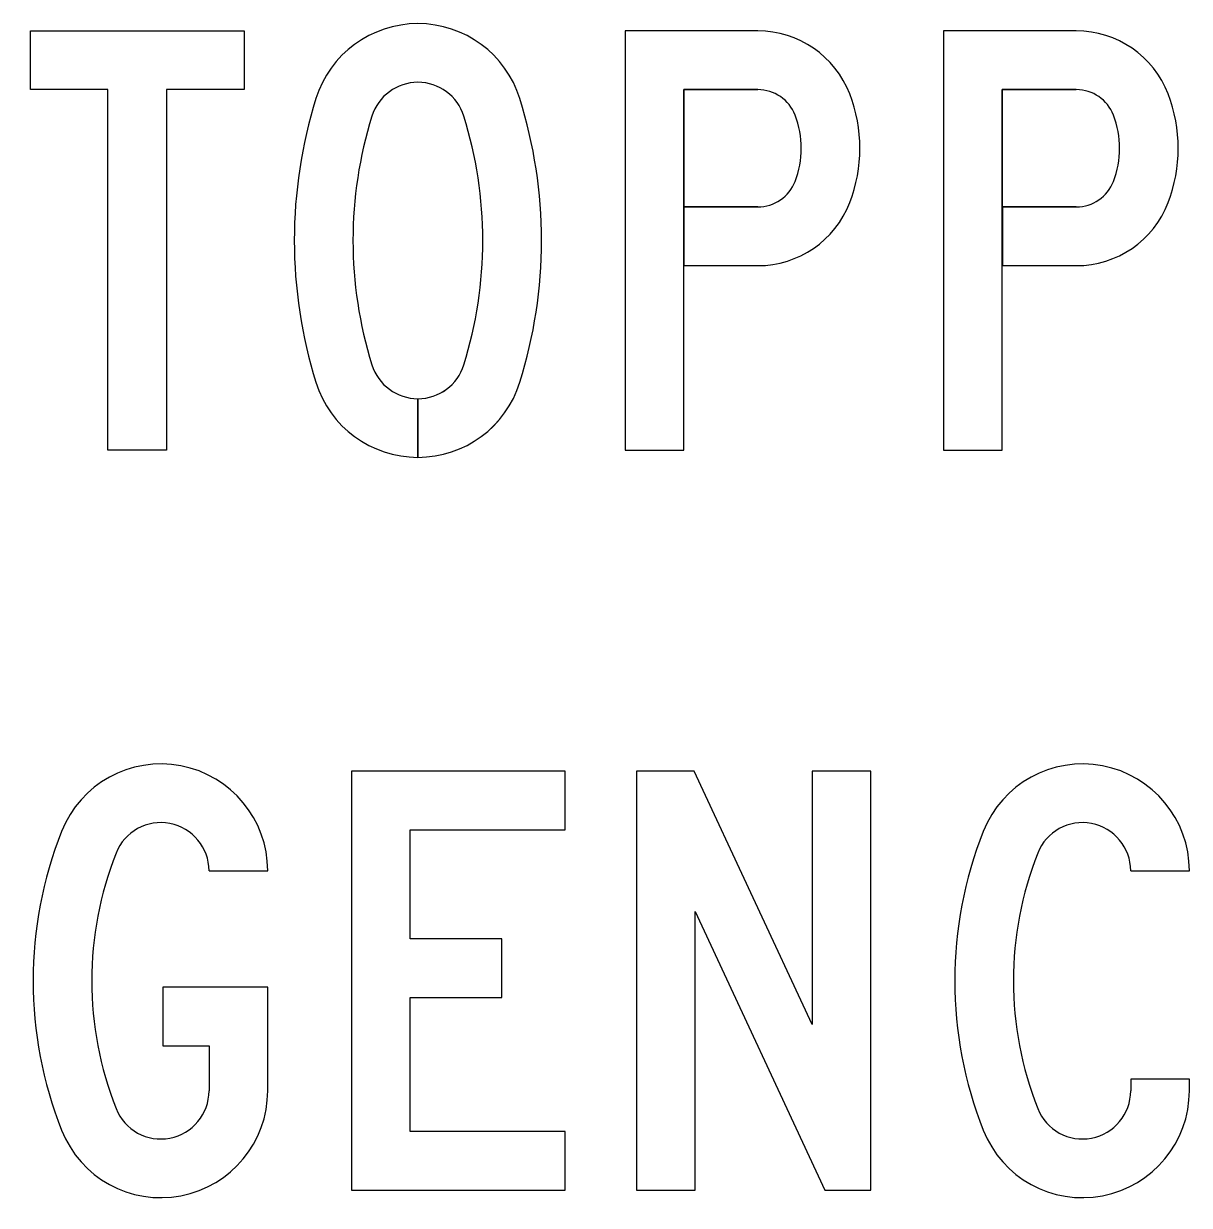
# Model space of a CAD drawing. Extents: x 1806251 to 1809821, y 414895 to 422886.
# Drawn here: x 1809677.5856 to 1809677.6691, y 415272.3452 to 415272.4298 of the extents above; entities that cross this region are included whole.
import ezdxf

# ---------------------------------------------------------------- set-up
doc = ezdxf.new("R2010")
doc.units = 0
for name, color, linetype in [('GSBWFILL', 7, 'Continuous'), ('GSCOLORFILL', 7, 'Continuous'), ('GSOUTLINE', 7, 'Continuous')]:
    doc.layers.add(name, color=color, linetype=linetype)

msp = doc.modelspace()

# ---------------------------------------------------------------- linework, layer by layer
at = {"layer": 'GSBWFILL'}
for p, q in [((1809677.6138751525, 415272.3987978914), (1809677.6138751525, 415272.4029978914)), ((1809677.6138766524, 415272.4029978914), (1809677.6138766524, 415272.3987978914)), ((1809677.5989200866, 415272.3691978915), (1809677.6031200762, 415272.3691978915)), ((1809677.6649200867, 415272.3691978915), (1809677.669120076, 415272.3691978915)), ((1809677.5989200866, 415272.3566728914), (1809677.5989200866, 415272.3534478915))]:
    msp.add_line(p, q, dxfattribs=at)
for points in [[(1809677.59167517, 415272.42512289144), (1809677.586125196, 415272.42512289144), (1809677.586125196, 415272.42932289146), (1809677.6014251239, 415272.42932289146), (1809677.6014251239, 415272.42512289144), (1809677.5958751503, 415272.42512289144), (1809677.5958751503, 415272.3993228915), (1809677.59167517, 415272.3993228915)], [(1809677.6133200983, 415272.3505228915), (1809677.6133200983, 415272.36012289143), (1809677.6198923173, 415272.36012289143), (1809677.6198923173, 415272.36432289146), (1809677.6133200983, 415272.36432289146), (1809677.6133200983, 415272.3721228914), (1809677.624420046, 415272.3721228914), (1809677.624420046, 415272.3763228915), (1809677.609120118, 415272.3763228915), (1809677.609120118, 415272.3463228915), (1809677.624420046, 415272.3463228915), (1809677.624420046, 415272.3505228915)], [(1809677.6430201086, 415272.3463228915), (1809677.646320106, 415272.3463228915), (1809677.646320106, 415272.3763228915), (1809677.6421201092, 415272.3763228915), (1809677.6421201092, 415272.35819404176), (1809677.6336691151, 415272.3763228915), (1809677.629520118, 415272.3763228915), (1809677.629520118, 415272.3463228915), (1809677.633720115, 415272.3463228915), (1809677.633720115, 415272.3662728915)]]:
    msp.add_lwpolyline(points, close=True, dxfattribs=at)
for points in [[(1809677.6382237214, 415272.42932289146), (1809677.6287251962, 415272.42932289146), (1809677.6287251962, 415272.3993228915), (1809677.632925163, 415272.3993228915), (1809677.632925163, 415272.42512289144), (1809677.6382237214, 415272.42512289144)], [(1809677.6610237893, 415272.42932289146), (1809677.6515251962, 415272.42932289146), (1809677.6515251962, 415272.3993228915), (1809677.655725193, 415272.3993228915), (1809677.655725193, 415272.42512289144), (1809677.6610237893, 415272.42512289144)], [(1809677.6382237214, 415272.41672289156), (1809677.632926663, 415272.41672289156), (1809677.632926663, 415272.41252289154), (1809677.6382237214, 415272.41252289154)], [(1809677.6610237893, 415272.41672289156), (1809677.6557266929, 415272.41672289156), (1809677.6557266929, 415272.41252289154), (1809677.6610237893, 415272.41252289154)], [(1809677.6031200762, 415272.3534478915), (1809677.6031200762, 415272.36087289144), (1809677.5956200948, 415272.36087289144), (1809677.5956200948, 415272.3566728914), (1809677.5989200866, 415272.3566728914)], [(1809677.669120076, 415272.3534478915), (1809677.669120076, 415272.35427289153), (1809677.6649200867, 415272.35427289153), (1809677.6649200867, 415272.3534478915)]]:
    msp.add_lwpolyline(points, dxfattribs=at)
for centre, radius, start, end in [((1809677.6610237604, 415272.4222728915), 0.007049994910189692, 21.100197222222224, 90), ((1809677.6610237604, 415272.4222728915), 0.0028499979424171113, 21.10019722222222, 90), ((1809677.6575251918, 415272.4209228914), 0.010799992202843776, 338.8998027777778, 21.10019444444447), ((1809677.6575251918, 415272.4209228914), 0.006599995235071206, 338.89980555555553, 21.100197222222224), ((1809677.6610237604, 415272.4195728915), 0.0028499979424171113, 270, 338.8998027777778), ((1809677.6610237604, 415272.4195728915), 0.0070499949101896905, 270, 338.8998027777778)]:
    msp.add_arc(centre, radius, start, end, dxfattribs=at)
for centre, major_axis, ratio, start_param, end_param in [((1809677.6138751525, 415272.42219789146), (4.684274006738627e-19, 0.007650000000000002), 0.9999950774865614, 5.014824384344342, 7.551546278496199), ((1809677.6382236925, 415272.4222728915), (4.3168799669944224e-19, 0.007050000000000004), 0.9999921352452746, 5.08065689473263, 6.283185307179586), ((1809677.6138751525, 415272.42219789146), (2.1125157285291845e-19, 0.0034500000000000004), 0.9999950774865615, 5.014824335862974, 7.551546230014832), ((1809677.6382236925, 415272.4222728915), (1.7451216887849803e-19, 0.002850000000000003), 0.9999921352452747, 5.08065689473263, 6.283185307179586), ((1809677.639114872, 415272.4143228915), (2.0874009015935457e-18, 0.03408984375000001), 0.9999950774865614, 1.2683609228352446, 1.873231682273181), ((1809677.588635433, 415272.4143228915), (2.0874009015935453e-18, 0.03408984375), 0.9999950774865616, 4.409953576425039, 5.014824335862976), ((1809677.634725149, 415272.4209228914), (6.613092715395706e-19, 0.010799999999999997), 0.9999921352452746, 4.344121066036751, 5.080656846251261), ((1809677.639114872, 415272.4143228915), (1.8302250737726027e-18, 0.029889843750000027), 0.9999950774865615, 1.2683609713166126, 1.8732317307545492), ((1809677.588635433, 415272.4143228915), (1.830225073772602e-18, 0.029889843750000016), 0.9999950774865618, 4.4099536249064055, 5.014824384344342), ((1809677.634725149, 415272.4209228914), (4.041334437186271e-19, 0.006600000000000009), 0.9999921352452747, 4.344121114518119, 5.08065689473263), ((1809677.6382236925, 415272.4195728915), (1.7451216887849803e-19, 0.002850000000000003), 0.9999921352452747, 3.141592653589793, 4.344121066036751), ((1809677.6382236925, 415272.4195728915), (4.316879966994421e-19, 0.007050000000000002), 0.9999921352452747, 3.141592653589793, 4.344121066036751), ((1809677.6138751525, 415272.4064478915), (2.1125157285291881e-19, 0.0034500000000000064), 0.9999950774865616, 1.8732317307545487, 3.141592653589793), ((1809677.6138751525, 415272.4064478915), (2.1125157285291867e-19, 0.003450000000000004), 0.9999950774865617, 3.1420274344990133, 4.409953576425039), ((1809677.6138751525, 415272.4064478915), (4.684274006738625e-19, 0.00765), 0.9999950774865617, 1.8732317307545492, 3.1415926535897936), ((1809677.6138751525, 415272.4064478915), (4.684274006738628e-19, 0.007650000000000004), 0.9999950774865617, 3.141788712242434, 4.409953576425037), ((1809677.5954700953, 415272.3691978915), (4.6842740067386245e-19, 0.007649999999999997), 0.9999975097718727, 4.71238898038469, 7.4775386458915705), ((1809677.6614700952, 415272.3691978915), (4.684274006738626e-19, 0.007650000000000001), 0.9999975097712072, 4.71238898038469, 7.4775386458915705), ((1809677.5954700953, 415272.3691978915), (2.1125157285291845e-19, 0.0034500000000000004), 0.9999975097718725, 4.71238898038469, 7.4775386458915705), ((1809677.6614700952, 415272.3691978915), (2.1125157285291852e-19, 0.0034500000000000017), 0.9999975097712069, 4.71238898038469, 7.4775386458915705), ((1809677.6153919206, 415272.3613228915), (1.780138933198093e-18, 0.02907187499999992), 0.9999975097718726, 1.1943533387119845, 1.947239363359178), ((1809677.6813919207, 415272.3613228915), (1.780138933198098e-18, 0.029071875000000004), 0.9999975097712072, 1.1943533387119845, 1.947239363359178), ((1809677.6153919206, 415272.3613228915), (1.5229631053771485e-18, 0.024871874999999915), 0.9999975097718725, 1.1943532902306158, 1.9472393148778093), ((1809677.6813919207, 415272.3613228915), (1.5229631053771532e-18, 0.02487187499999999), 0.9999975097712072, 1.1943532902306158, 1.9472393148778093), ((1809677.5954700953, 415272.3534478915), (4.684274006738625e-19, 0.00765), 0.9999975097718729, 1.9472393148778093, 4.71238898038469), ((1809677.5954700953, 415272.3534478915), (2.1125157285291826e-19, 0.0034499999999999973), 0.9999975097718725, 1.9472393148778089, 4.71238898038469), ((1809677.6614700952, 415272.3534478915), (4.684274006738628e-19, 0.007650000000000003), 0.9999975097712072, 1.9472393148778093, 4.71238898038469), ((1809677.6614700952, 415272.3534478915), (2.1125157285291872e-19, 0.0034500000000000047), 0.9999975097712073, 1.9472393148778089, 4.71238898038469)]:
    msp.add_ellipse(centre, major_axis=major_axis, ratio=ratio, start_param=start_param, end_param=end_param, dxfattribs=at)
at = {"layer": 'GSCOLORFILL'}
for p, q in [((1809677.6138751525, 415272.3987978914), (1809677.6138751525, 415272.4029978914)), ((1809677.6138766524, 415272.4029978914), (1809677.6138766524, 415272.3987978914)), ((1809677.5989200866, 415272.3691978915), (1809677.6031200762, 415272.3691978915)), ((1809677.6649200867, 415272.3691978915), (1809677.669120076, 415272.3691978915)), ((1809677.5989200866, 415272.3566728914), (1809677.5989200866, 415272.3534478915))]:
    msp.add_line(p, q, dxfattribs=at)
for points in [[(1809677.59167517, 415272.42512289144), (1809677.586125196, 415272.42512289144), (1809677.586125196, 415272.42932289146), (1809677.6014251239, 415272.42932289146), (1809677.6014251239, 415272.42512289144), (1809677.5958751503, 415272.42512289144), (1809677.5958751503, 415272.3993228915), (1809677.59167517, 415272.3993228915)], [(1809677.6133200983, 415272.3505228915), (1809677.6133200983, 415272.36012289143), (1809677.6198923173, 415272.36012289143), (1809677.6198923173, 415272.36432289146), (1809677.6133200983, 415272.36432289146), (1809677.6133200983, 415272.3721228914), (1809677.624420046, 415272.3721228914), (1809677.624420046, 415272.3763228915), (1809677.609120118, 415272.3763228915), (1809677.609120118, 415272.3463228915), (1809677.624420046, 415272.3463228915), (1809677.624420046, 415272.3505228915)], [(1809677.6430201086, 415272.3463228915), (1809677.646320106, 415272.3463228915), (1809677.646320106, 415272.3763228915), (1809677.6421201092, 415272.3763228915), (1809677.6421201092, 415272.35819404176), (1809677.6336691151, 415272.3763228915), (1809677.629520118, 415272.3763228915), (1809677.629520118, 415272.3463228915), (1809677.633720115, 415272.3463228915), (1809677.633720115, 415272.3662728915)]]:
    msp.add_lwpolyline(points, close=True, dxfattribs=at)
for points in [[(1809677.6382237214, 415272.42932289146), (1809677.6287251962, 415272.42932289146), (1809677.6287251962, 415272.3993228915), (1809677.632925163, 415272.3993228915), (1809677.632925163, 415272.42512289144), (1809677.6382237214, 415272.42512289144)], [(1809677.6610237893, 415272.42932289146), (1809677.6515251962, 415272.42932289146), (1809677.6515251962, 415272.3993228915), (1809677.655725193, 415272.3993228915), (1809677.655725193, 415272.42512289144), (1809677.6610237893, 415272.42512289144)], [(1809677.6382237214, 415272.41672289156), (1809677.632926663, 415272.41672289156), (1809677.632926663, 415272.41252289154), (1809677.6382237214, 415272.41252289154)], [(1809677.6610237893, 415272.41672289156), (1809677.6557266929, 415272.41672289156), (1809677.6557266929, 415272.41252289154), (1809677.6610237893, 415272.41252289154)], [(1809677.6031200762, 415272.3534478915), (1809677.6031200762, 415272.36087289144), (1809677.5956200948, 415272.36087289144), (1809677.5956200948, 415272.3566728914), (1809677.5989200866, 415272.3566728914)], [(1809677.669120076, 415272.3534478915), (1809677.669120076, 415272.35427289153), (1809677.6649200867, 415272.35427289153), (1809677.6649200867, 415272.3534478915)]]:
    msp.add_lwpolyline(points, dxfattribs=at)
for centre, radius, start, end in [((1809677.6610237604, 415272.4222728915), 0.007049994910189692, 21.100197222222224, 90), ((1809677.6610237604, 415272.4222728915), 0.0028499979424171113, 21.10019722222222, 90), ((1809677.6575251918, 415272.4209228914), 0.010799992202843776, 338.8998027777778, 21.10019444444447), ((1809677.6575251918, 415272.4209228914), 0.006599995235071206, 338.89980555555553, 21.100197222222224), ((1809677.6610237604, 415272.4195728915), 0.0028499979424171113, 270, 338.8998027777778), ((1809677.6610237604, 415272.4195728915), 0.0070499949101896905, 270, 338.8998027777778)]:
    msp.add_arc(centre, radius, start, end, dxfattribs=at)
for centre, major_axis, ratio, start_param, end_param in [((1809677.6138751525, 415272.42219789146), (4.684274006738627e-19, 0.007650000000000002), 0.9999950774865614, 5.014824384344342, 7.551546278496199), ((1809677.6382236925, 415272.4222728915), (4.3168799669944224e-19, 0.007050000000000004), 0.9999921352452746, 5.08065689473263, 6.283185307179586), ((1809677.6138751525, 415272.42219789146), (2.1125157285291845e-19, 0.0034500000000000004), 0.9999950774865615, 5.014824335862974, 7.551546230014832), ((1809677.6382236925, 415272.4222728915), (1.7451216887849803e-19, 0.002850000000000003), 0.9999921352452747, 5.08065689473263, 6.283185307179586), ((1809677.639114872, 415272.4143228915), (2.087400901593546e-18, 0.034089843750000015), 0.9999950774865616, 1.2683609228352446, 1.873231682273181), ((1809677.588635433, 415272.4143228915), (2.0874009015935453e-18, 0.03408984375), 0.9999950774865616, 4.409953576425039, 5.014824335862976), ((1809677.634725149, 415272.4209228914), (6.613092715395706e-19, 0.010799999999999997), 0.9999921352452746, 4.344121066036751, 5.080656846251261), ((1809677.639114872, 415272.4143228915), (1.8302250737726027e-18, 0.029889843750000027), 0.9999950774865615, 1.2683609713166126, 1.8732317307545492), ((1809677.588635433, 415272.4143228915), (1.830225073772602e-18, 0.029889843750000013), 0.9999950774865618, 4.4099536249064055, 5.014824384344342), ((1809677.634725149, 415272.4209228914), (4.041334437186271e-19, 0.006600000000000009), 0.9999921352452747, 4.344121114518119, 5.08065689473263), ((1809677.6382236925, 415272.4195728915), (1.7451216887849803e-19, 0.002850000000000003), 0.9999921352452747, 3.141592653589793, 4.344121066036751), ((1809677.6382236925, 415272.4195728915), (4.316879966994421e-19, 0.007050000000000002), 0.9999921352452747, 3.141592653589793, 4.344121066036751), ((1809677.6138751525, 415272.4064478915), (2.112515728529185e-19, 0.0034500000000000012), 0.9999950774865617, 1.8732317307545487, 3.141592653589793), ((1809677.6138751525, 415272.4064478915), (2.1125157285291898e-19, 0.003450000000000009), 0.9999950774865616, 3.1420274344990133, 4.409953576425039), ((1809677.6138751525, 415272.4064478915), (4.684274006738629e-19, 0.007650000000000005), 0.9999950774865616, 1.8732317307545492, 3.1415926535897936), ((1809677.6138751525, 415272.4064478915), (4.684274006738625e-19, 0.007649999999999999), 0.9999950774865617, 3.141788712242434, 4.409953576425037), ((1809677.5954700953, 415272.3691978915), (4.6842740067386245e-19, 0.007649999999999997), 0.9999975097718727, 4.71238898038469, 7.4775386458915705), ((1809677.6614700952, 415272.3691978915), (4.684274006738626e-19, 0.007650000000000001), 0.9999975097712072, 4.71238898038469, 7.4775386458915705), ((1809677.5954700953, 415272.3691978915), (2.1125157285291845e-19, 0.0034500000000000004), 0.9999975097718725, 4.71238898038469, 7.4775386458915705), ((1809677.6614700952, 415272.3691978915), (2.1125157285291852e-19, 0.0034500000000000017), 0.9999975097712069, 4.71238898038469, 7.4775386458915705), ((1809677.6153919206, 415272.3613228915), (1.780138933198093e-18, 0.02907187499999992), 0.9999975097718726, 1.1943533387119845, 1.947239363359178), ((1809677.6813919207, 415272.3613228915), (1.780138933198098e-18, 0.029071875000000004), 0.9999975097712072, 1.1943533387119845, 1.947239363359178), ((1809677.6153919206, 415272.3613228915), (1.5229631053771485e-18, 0.024871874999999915), 0.9999975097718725, 1.1943532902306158, 1.9472393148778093), ((1809677.6813919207, 415272.3613228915), (1.5229631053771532e-18, 0.02487187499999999), 0.9999975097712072, 1.1943532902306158, 1.9472393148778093), ((1809677.5954700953, 415272.3534478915), (4.684274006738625e-19, 0.00765), 0.9999975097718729, 1.9472393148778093, 4.71238898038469), ((1809677.5954700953, 415272.3534478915), (2.1125157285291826e-19, 0.0034499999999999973), 0.9999975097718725, 1.9472393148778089, 4.71238898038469), ((1809677.6614700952, 415272.3534478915), (4.684274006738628e-19, 0.007650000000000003), 0.9999975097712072, 1.9472393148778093, 4.71238898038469), ((1809677.6614700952, 415272.3534478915), (2.1125157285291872e-19, 0.0034500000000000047), 0.9999975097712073, 1.9472393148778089, 4.71238898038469)]:
    msp.add_ellipse(centre, major_axis=major_axis, ratio=ratio, start_param=start_param, end_param=end_param, dxfattribs=at)
at = {"layer": 'GSOUTLINE'}
for p, q in [((1809677.6382237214, 415272.42932289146), (1809677.6287251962, 415272.42932289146)), ((1809677.6610237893, 415272.42932289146), (1809677.6515251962, 415272.42932289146)), ((1809677.5989200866, 415272.3691978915), (1809677.6031200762, 415272.3691978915)), ((1809677.6649200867, 415272.3691978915), (1809677.669120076, 415272.3691978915)), ((1809677.5989200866, 415272.3566728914), (1809677.5989200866, 415272.3534478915))]:
    msp.add_line(p, q, dxfattribs=at)
for points in [[(1809677.59167517, 415272.42512289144), (1809677.586125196, 415272.42512289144), (1809677.586125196, 415272.42932289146), (1809677.6014251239, 415272.42932289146), (1809677.6014251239, 415272.42512289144), (1809677.5958751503, 415272.42512289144), (1809677.5958751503, 415272.3993228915), (1809677.59167517, 415272.3993228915)], [(1809677.6133200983, 415272.3505228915), (1809677.6133200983, 415272.36012289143), (1809677.6198923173, 415272.36012289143), (1809677.6198923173, 415272.36432289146), (1809677.6133200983, 415272.36432289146), (1809677.6133200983, 415272.3721228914), (1809677.624420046, 415272.3721228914), (1809677.624420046, 415272.3763228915), (1809677.609120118, 415272.3763228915), (1809677.609120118, 415272.3463228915), (1809677.624420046, 415272.3463228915), (1809677.624420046, 415272.3505228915)], [(1809677.6430201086, 415272.3463228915), (1809677.646320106, 415272.3463228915), (1809677.646320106, 415272.3763228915), (1809677.6421201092, 415272.3763228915), (1809677.6421201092, 415272.35819404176), (1809677.6336691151, 415272.3763228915), (1809677.629520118, 415272.3763228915), (1809677.629520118, 415272.3463228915), (1809677.633720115, 415272.3463228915), (1809677.633720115, 415272.3662728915)]]:
    msp.add_lwpolyline(points, close=True, dxfattribs=at)
for points in [[(1809677.6287251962, 415272.42932289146), (1809677.6287251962, 415272.3993228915), (1809677.632925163, 415272.3993228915), (1809677.632925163, 415272.41252289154), (1809677.6382237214, 415272.41252289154)], [(1809677.6515251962, 415272.42932289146), (1809677.6515251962, 415272.3993228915), (1809677.655725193, 415272.3993228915), (1809677.655725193, 415272.41252289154), (1809677.6610237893, 415272.41252289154)], [(1809677.6382237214, 415272.42512289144), (1809677.632925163, 415272.42512289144), (1809677.632925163, 415272.41672289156), (1809677.6382237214, 415272.41672289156)], [(1809677.6610237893, 415272.42512289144), (1809677.655725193, 415272.42512289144), (1809677.655725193, 415272.41672289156), (1809677.6610237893, 415272.41672289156)], [(1809677.6031200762, 415272.3534478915), (1809677.6031200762, 415272.36087289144), (1809677.5956200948, 415272.36087289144), (1809677.5956200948, 415272.3566728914), (1809677.5989200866, 415272.3566728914)], [(1809677.669120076, 415272.3534478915), (1809677.669120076, 415272.35427289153), (1809677.6649200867, 415272.35427289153), (1809677.6649200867, 415272.3534478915)]]:
    msp.add_lwpolyline(points, dxfattribs=at)
for centre, radius, start, end in [((1809677.6610237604, 415272.4222728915), 0.007049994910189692, 21.100197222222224, 90), ((1809677.6610237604, 415272.4222728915), 0.0028499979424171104, 21.100197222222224, 90), ((1809677.6575251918, 415272.4209228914), 0.010799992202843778, 338.8998027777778, 21.10019444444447), ((1809677.6575251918, 415272.4209228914), 0.006599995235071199, 338.8998027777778, 21.10019444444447), ((1809677.6610237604, 415272.4195728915), 0.0028499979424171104, 270, 338.8998027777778), ((1809677.6610237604, 415272.4195728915), 0.0070499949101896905, 270, 338.8998027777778)]:
    msp.add_arc(centre, radius, start, end, dxfattribs=at)
for centre, major_axis, ratio, start_param, end_param in [((1809677.6138751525, 415272.42219789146), (4.684274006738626e-19, 0.0076500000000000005), 0.9999950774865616, 5.014824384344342, 7.551546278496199), ((1809677.6382236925, 415272.4222728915), (4.3168799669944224e-19, 0.007050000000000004), 0.9999921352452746, 5.08065689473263, 6.283185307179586), ((1809677.6138751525, 415272.42219789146), (2.112515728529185e-19, 0.0034500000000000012), 0.9999950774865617, 5.014824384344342, 7.551546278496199), ((1809677.6382236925, 415272.4222728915), (1.7451216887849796e-19, 0.002850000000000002), 0.9999921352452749, 5.08065689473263, 6.283185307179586), ((1809677.639114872, 415272.4143228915), (2.087400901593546e-18, 0.034089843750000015), 0.9999950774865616, 1.2683609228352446, 1.873231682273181), ((1809677.588635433, 415272.4143228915), (2.087400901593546e-18, 0.034089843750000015), 0.9999950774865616, 4.409953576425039, 5.014824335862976), ((1809677.634725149, 415272.4209228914), (6.613092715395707e-19, 0.010799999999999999), 0.9999921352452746, 4.344121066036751, 5.080656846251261), ((1809677.639114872, 415272.4143228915), (1.8302250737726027e-18, 0.029889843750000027), 0.9999950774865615, 1.2683609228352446, 1.873231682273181), ((1809677.588635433, 415272.4143228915), (1.830225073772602e-18, 0.029889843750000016), 0.9999950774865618, 4.409953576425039, 5.014824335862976), ((1809677.634725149, 415272.4209228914), (4.041334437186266e-19, 0.006600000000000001), 0.9999921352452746, 4.344121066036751, 5.080656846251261), ((1809677.6382236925, 415272.4195728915), (1.745121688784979e-19, 0.0028500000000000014), 0.9999921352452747, 3.141592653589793, 4.344121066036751), ((1809677.6382236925, 415272.4195728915), (4.316879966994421e-19, 0.007050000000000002), 0.9999921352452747, 3.141592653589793, 4.344121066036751), ((1809677.6138751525, 415272.4064478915), (2.1125157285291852e-19, 0.0034500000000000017), 0.9999950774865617, 1.8732317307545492, 4.409953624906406), ((1809677.6138751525, 415272.4064478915), (4.684274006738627e-19, 0.007650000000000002), 0.9999950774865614, 1.8732317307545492, 4.409953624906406), ((1809677.5954700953, 415272.3691978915), (4.684274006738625e-19, 0.00765), 0.9999975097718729, 4.71238898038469, 7.4775386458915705), ((1809677.6614700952, 415272.3691978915), (4.684274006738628e-19, 0.007650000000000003), 0.9999975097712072, 4.71238898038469, 7.4775386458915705), ((1809677.5954700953, 415272.3691978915), (2.1125157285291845e-19, 0.0034500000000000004), 0.9999975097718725, 4.71238898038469, 7.4775386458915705), ((1809677.6614700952, 415272.3691978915), (2.1125157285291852e-19, 0.0034500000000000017), 0.9999975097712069, 4.71238898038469, 7.4775386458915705), ((1809677.6153919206, 415272.3613228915), (1.780138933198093e-18, 0.02907187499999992), 0.9999975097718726, 1.1943533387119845, 1.947239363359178), ((1809677.6813919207, 415272.3613228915), (1.780138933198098e-18, 0.029071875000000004), 0.9999975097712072, 1.1943533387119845, 1.947239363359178), ((1809677.6153919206, 415272.3613228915), (1.5229631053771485e-18, 0.024871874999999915), 0.9999975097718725, 1.1943532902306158, 1.9472393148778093), ((1809677.6813919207, 415272.3613228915), (1.5229631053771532e-18, 0.02487187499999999), 0.9999975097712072, 1.1943532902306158, 1.9472393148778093), ((1809677.5954700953, 415272.3534478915), (4.684274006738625e-19, 0.007649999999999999), 0.999997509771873, 1.9472393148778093, 4.71238898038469), ((1809677.5954700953, 415272.3534478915), (2.112515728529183e-19, 0.003449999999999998), 0.9999975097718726, 1.9472393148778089, 4.71238898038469), ((1809677.6614700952, 415272.3534478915), (4.684274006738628e-19, 0.007650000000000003), 0.9999975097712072, 1.9472393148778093, 4.71238898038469), ((1809677.6614700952, 415272.3534478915), (2.1125157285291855e-19, 0.003450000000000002), 0.9999975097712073, 1.9472393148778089, 4.71238898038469)]:
    msp.add_ellipse(centre, major_axis=major_axis, ratio=ratio, start_param=start_param, end_param=end_param, dxfattribs=at)

doc.saveas('drawing.dxf')
